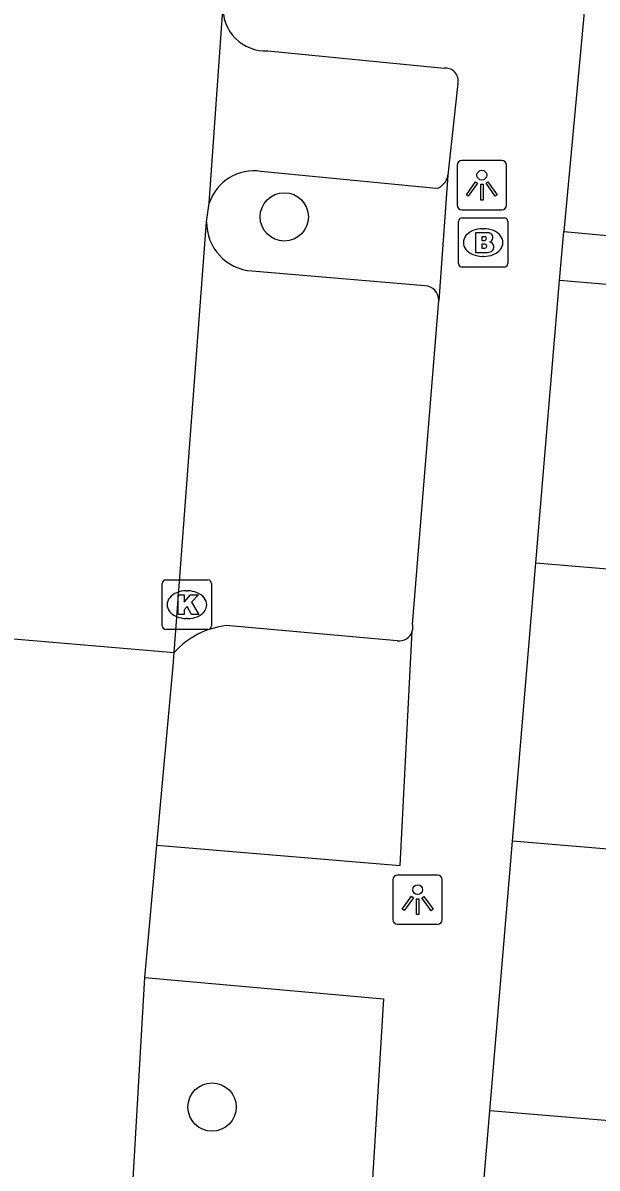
# Model space of a CAD drawing. Extents: x 159961 to 160856, y 382704 to 383353.
# Drawn here: x 160589.09 to 160600.71, y 383190.3 to 383213.48 of the extents above; entities that cross this region are included whole.
import ezdxf

# ---------------------------------------------------------------- set-up
doc = ezdxf.new("R2010")
doc.units = 0
for name, color, linetype in [('IMGEO_Boom', 7, 'Continuous'), ('IMGEO_Brandkraan', 7, 'Continuous'), ('IMGEO_Groenvoorziening', 7, 'Continuous'), ('IMGEO_Kolk', 7, 'Continuous'), ('IMGEO_Lichtpunt', 7, 'Continuous'), ('IMGEO_Pand', 7, 'Continuous'), ('IMGEO_Parkeervlak_open', 7, 'Continuous'), ('IMGEO_Rijbaan_lokaal_open', 7, 'Continuous'), ('IMGEO_Voetpad_open', 7, 'Continuous')]:
    doc.layers.add(name, color=color, linetype=linetype)

msp = doc.modelspace()

# ---------------------------------------------------------------- linework, layer by layer
at = {"layer": 'IMGEO_Boom'}
for centre in [(160594.379, 383209.554), (160592.916, 383191.534)]:
    msp.add_circle(centre, 0.489, dxfattribs=at)
at = {"layer": 'IMGEO_Brandkraan'}
for p, q in [((160597.905, 383208.609), (160597.905, 383209.461)), ((160597.98, 383209.535), (160598.832, 383209.535)), ((160598.906, 383209.461), (160598.906, 383208.609)), ((160598.393, 383209.315), (160598.418, 383209.315)), ((160598.416, 383208.755), (160598.391, 383208.755)), ((160598.832, 383208.535), (160597.98, 383208.535))]:
    msp.add_line(p, q, dxfattribs=at)
for points in [[(160597.905, 383208.609), (160597.905, 383209.461)], [(160597.98, 383209.535), (160598.832, 383209.535)], [(160598.906, 383209.461), (160598.906, 383208.609)], [(160598.253, 383209.235), (160598.253, 383208.835), (160598.466, 383208.835)], [(160598.484, 383209.235), (160598.253, 383209.235)], [(160598.432, 383209.154), (160598.378, 383209.154), (160598.378, 383209.078)], [(160598.378, 383209.078), (160598.431, 383209.078)], [(160598.44, 383209.002), (160598.378, 383209.002), (160598.378, 383208.921)], [(160598.378, 383208.921), (160598.44, 383208.921)], [(160598.832, 383208.535), (160597.98, 383208.535)]]:
    msp.add_lwpolyline(points, dxfattribs=at)
for centre, radius, start, end in [((160597.982, 383209.459), 0.0765, 91.552, 178.448), ((160597.982, 383209.459), 0.0765, 91.552, 178.448), ((160598.83, 383209.459), 0.0765, 1.552, 88.448), ((160598.83, 383209.459), 0.0765, 1.552, 88.448), ((160598.488, 383209.09), 0.145, 59.4692, 91.5367), ((160598.513, 383209.137), 0.0922, 285.5137, 58.1501), ((160598.433, 383209.116), 0.0379, 267.8285, 90.9355), ((160598.441, 383208.961), 0.0404, 269.8759, 90.5077), ((160598.518, 383208.945), 0.105, 301.3115, 78.989), ((160598.472, 383209.086), 0.251, 268.6676, 293.5347), ((160597.982, 383208.611), 0.0765, 181.552, 268.448), ((160597.982, 383208.611), 0.0765, 181.552, 268.448), ((160598.83, 383208.611), 0.0765, 271.552, 358.448), ((160598.83, 383208.611), 0.0765, 271.552, 358.448)]:
    msp.add_arc(centre, radius, start, end, dxfattribs=at)
for centre, major_axis, ratio, start_param, end_param in [((160598.392, 383209.035), (-0.387, 0.002), 0.722429, 4.712389, 7.853982), ((160598.417, 383209.035), (-0.39, 0.002), 0.717154, 1.570796, 4.712389)]:
    msp.add_ellipse(centre, major_axis=major_axis, ratio=ratio, start_param=start_param, end_param=end_param, dxfattribs=at)
at = {"layer": 'IMGEO_Groenvoorziening'}
msp.add_lwpolyline([(160600.042, 383209.262), (160610.995, 383208.252), (160615.184, 383207.866), (160620.956, 383207.38)], dxfattribs=at)
at = {"layer": 'IMGEO_Kolk'}
for p, q in [((160591.906, 383201.278), (160591.906, 383202.13)), ((160591.981, 383202.204), (160592.833, 383202.204)), ((160592.394, 383201.984), (160592.419, 383201.984)), ((160592.907, 383202.13), (160592.907, 383201.278)), ((160592.417, 383201.424), (160592.392, 383201.424)), ((160592.833, 383201.204), (160591.981, 383201.204))]:
    msp.add_line(p, q, dxfattribs=at)
for points in [[(160591.906, 383201.278), (160591.906, 383202.13)], [(160591.981, 383202.204), (160592.833, 383202.204)], [(160592.907, 383202.13), (160592.907, 383201.278)], [(160592.227, 383201.904), (160592.35, 383201.904), (160592.35, 383201.753), (160592.48, 383201.904), (160592.644, 383201.904), (160592.498, 383201.753), (160592.651, 383201.504), (160592.499, 383201.504), (160592.414, 383201.668), (160592.35, 383201.601), (160592.35, 383201.504), (160592.227, 383201.504), (160592.227, 383201.904)], [(160592.833, 383201.204), (160591.981, 383201.204)]]:
    msp.add_lwpolyline(points, dxfattribs=at)
for centre, start, end in [((160591.983, 383202.128), 91.552, 178.448), ((160591.983, 383202.128), 91.552, 178.448), ((160592.831, 383202.128), 1.552, 88.448), ((160592.831, 383202.128), 1.552, 88.448), ((160591.983, 383201.28), 181.552, 268.448), ((160591.983, 383201.28), 181.552, 268.448), ((160592.831, 383201.28), 271.552, 358.448), ((160592.831, 383201.28), 271.552, 358.448)]:
    msp.add_arc(centre, 0.0765, start, end, dxfattribs=at)
for centre, major_axis, ratio, start_param, end_param in [((160592.393, 383201.704), (-0.387, 0.002), 0.722429, 4.712389, 7.853982), ((160592.418, 383201.704), (-0.39, 0.002), 0.717154, 1.570796, 4.712389)]:
    msp.add_ellipse(centre, major_axis=major_axis, ratio=ratio, start_param=start_param, end_param=end_param, dxfattribs=at)
at = {"layer": 'IMGEO_Lichtpunt'}
for p, q in [((160597.88, 383210.601), (160597.88, 383209.794)), ((160597.88, 383210.601), (160597.88, 383209.794)), ((160598.782, 383210.696), (160597.974, 383210.696)), ((160598.782, 383210.696), (160597.974, 383210.696)), ((160598.876, 383209.794), (160598.876, 383210.601)), ((160598.876, 383209.794), (160598.876, 383210.601)), ((160597.974, 383209.7), (160598.782, 383209.7)), ((160597.974, 383209.7), (160598.782, 383209.7)), ((160597.482, 383196.231), (160596.674, 383196.231)), ((160597.482, 383196.231), (160596.674, 383196.231)), ((160596.58, 383196.136), (160596.58, 383195.329)), ((160596.58, 383196.136), (160596.58, 383195.329)), ((160597.576, 383195.329), (160597.576, 383196.136)), ((160597.576, 383195.329), (160597.576, 383196.136)), ((160596.674, 383195.235), (160597.482, 383195.235)), ((160596.674, 383195.235), (160597.482, 383195.235))]:
    msp.add_line(p, q, dxfattribs=at)
for points in [[(160598.254, 383210.265), (160598.293, 383210.237), (160598.105, 383209.975), (160598.067, 383210.002), (160598.254, 383210.265)], [(160598.356, 383210.217), (160598.403, 383210.217), (160598.403, 383209.895), (160598.356, 383209.895), (160598.356, 383210.217)], [(160598.466, 383210.237), (160598.504, 383210.264), (160598.691, 383210.002), (160598.652, 383209.974), (160598.466, 383210.237)], [(160596.954, 383195.8), (160596.993, 383195.772), (160596.805, 383195.51), (160596.767, 383195.537), (160596.954, 383195.8)], [(160597.056, 383195.752), (160597.103, 383195.752), (160597.103, 383195.43), (160597.056, 383195.43), (160597.056, 383195.752)], [(160597.166, 383195.772), (160597.204, 383195.799), (160597.391, 383195.537), (160597.352, 383195.509), (160597.166, 383195.772)]]:
    msp.add_lwpolyline(points, dxfattribs=at)
for centre in [(160598.379, 383210.399), (160597.079, 383195.934)]:
    msp.add_circle(centre, 0.0994, dxfattribs=at)
for centre, start, end in [((160597.974, 383210.601), 90, 180), ((160597.974, 383210.601), 90, 180), ((160598.782, 383210.601), 0, 90), ((160598.782, 383210.601), 0, 90), ((160597.974, 383209.794), 180, 270), ((160597.974, 383209.794), 180, 270), ((160598.782, 383209.794), 270, 0), ((160598.782, 383209.794), 270, 360), ((160596.674, 383196.136), 90, 180), ((160596.674, 383196.136), 90, 180), ((160597.482, 383196.136), 0, 90), ((160597.482, 383196.136), 0, 90), ((160596.674, 383195.329), 180, 270), ((160596.674, 383195.329), 180, 270), ((160597.482, 383195.329), 270, 0), ((160597.482, 383195.329), 270, 360)]:
    msp.add_arc(centre, 0.0946, start, end, dxfattribs=at)
at = {"layer": 'IMGEO_Pand'}
for points in [[(160599.471, 383202.552), (160599.95, 383208.269)], [(160610.183, 383201.654), (160610.231, 383202.227), (160610.476, 383202.182), (160610.911, 383207.344), (160599.95, 383208.269)], [(160598.998, 383196.916), (160599.471, 383202.552)], [(160599.471, 383202.552), (160610.183, 383201.654)], [(160598.54, 383191.456), (160598.998, 383196.916)], [(160609.707, 383196.017), (160598.998, 383196.916)], [(160598.07, 383185.84), (160598.54, 383191.456)], [(160609.246, 383190.557), (160598.54, 383191.456)]]:
    msp.add_lwpolyline(points, dxfattribs=at)
at = {"layer": 'IMGEO_Parkeervlak_open'}
for points in [[(160597.453, 383210.126), (160593.907, 383210.476)], [(160597.227, 383208.159), (160593.72, 383208.459)], [(160596.666, 383200.975), (160593.201, 383201.28)]]:
    msp.add_lwpolyline(points, dxfattribs=at)
for centre, radius, start, end in [((160593.764, 383209.535), 0.952, 81.3645, 161.8261), ((160597.36, 383210.448), 0.335, 286.09, 351.7161), ((160593.794, 383209.446), 0.989, 179.459, 265.6868), ((160597.22, 383207.872), 0.287, 357.9745, 88.6503), ((160593.388, 383199.634), 1.656, 96.4744, 138.3025), ((160596.707, 383201.248), 0.276, 261.5413, 343.1089)]:
    msp.add_arc(centre, radius, start, end, dxfattribs=at)
at = {"layer": 'IMGEO_Rijbaan_lokaal_open'}
for points in [[(160592.86, 383209.832), (160593.138, 383213.838)], [(160592.805, 383209.455), (160592.86, 383209.832)], [(160592.151, 383200.736), (160592.805, 383209.455)], [(160586.43, 383201.221), (160592.151, 383200.736)], [(160591.797, 383196.833), (160592.13, 383200.465), (160592.151, 383200.736)], [(160591.552, 383194.156), (160591.797, 383196.833)], [(160591.264, 383189.141), (160591.552, 383194.156)]]:
    msp.add_lwpolyline(points, dxfattribs=at)
at = {"layer": 'IMGEO_Voetpad_open'}
for points in [[(160600.599, 383215.308), (160600.042, 383209.262)], [(160594.045, 383212.914), (160597.613, 383212.565)], [(160597.893, 383212.253), (160597.692, 383210.4)], [(160597.692, 383210.4), (160597.507, 383207.862)], [(160599.95, 383208.269), (160600.042, 383209.262)], [(160596.978, 383201.301), (160597.507, 383207.862)], [(160591.797, 383196.833), (160596.728, 383196.421), (160596.971, 383201.168)], [(160591.552, 383194.156), (160596.39, 383193.722), (160596.082, 383188.749), (160591.264, 383189.141)]]:
    msp.add_lwpolyline(points, dxfattribs=at)
for centre, radius, start, end in [((160594.005, 383213.782), 0.868, 176.2707, 272.6654), ((160597.645, 383212.312), 0.255, 346.6181, 97.1938), ((160596.719, 383201.248), 0.265, 342.4145, 11.56)]:
    msp.add_arc(centre, radius, start, end, dxfattribs=at)

doc.saveas('drawing.dxf')
